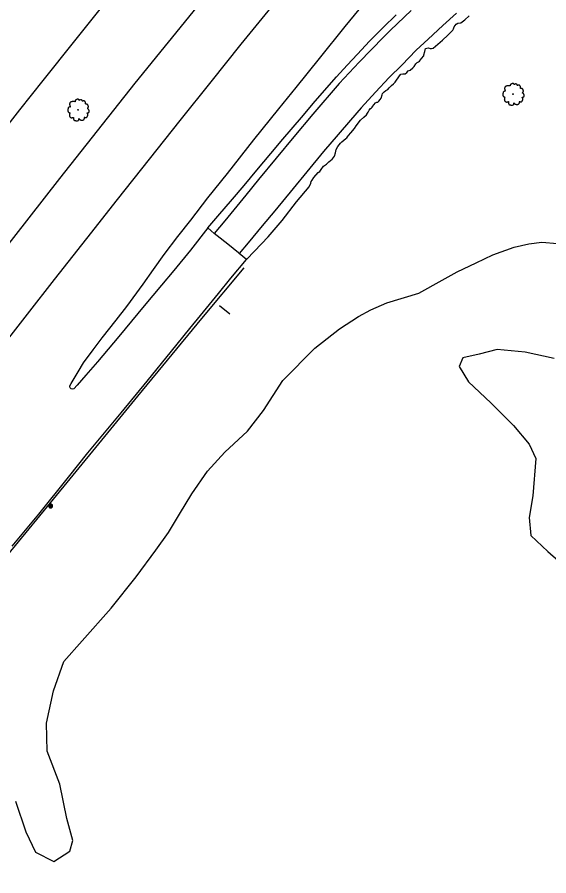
# Model space of a CAD drawing. Extents: x 2161152 to 2175754, y 602179 to 617749.
# Drawn here: x 2162771.2 to 2163039.1, y 604514.4 to 604947 of the extents above; entities that cross this region are included whole.
import ezdxf

# ---------------------------------------------------------------- set-up
doc = ezdxf.new("R2010")
doc.units = 0
for name, color, linetype in [('RD_EX_BldgApp_Post', 7, 'Continuous'), ('RD_EX_BldgApp_Sign', 7, 'Continuous'), ('RD_EX_Fence_Other', 7, 'Continuous'), ('RD_EX_GuardRail', 7, 'Continuous'), ('RD_EX_Parking_Asphalt', 7, 'Continuous'), ('RD_EX_Parking_Conc', 7, 'Continuous'), ('RD_EX_Road', 7, 'Continuous'), ('RD_EX_VEG', 7, 'Continuous')]:
    doc.layers.add(name, color=color, linetype=linetype)

msp = doc.modelspace()

# ---------------------------------------------------------------- linework, layer by layer
at = {"layer": 'RD_EX_BldgApp_Post'}
for p, q in [((2162788.68, 604700.2), (2162787.55, 604701.34)), ((2162787.55, 604700.2), (2162788.68, 604701.34))]:
    msp.add_line(p, q, dxfattribs=at)
for points in [[(2162789.12, 604700.77), (2162789.11, 604700.92), (2162789.07, 604701.09), (2162788.99, 604701.25), (2162788.89, 604701.4), (2162788.75, 604701.54), (2162788.59, 604701.65), (2162788.41, 604701.73), (2162788.22, 604701.77), (2162788.03, 604701.77), (2162787.86, 604701.74), (2162787.7, 604701.68), (2162787.57, 604701.61), (2162787.44, 604701.51), (2162787.33, 604701.39), (2162787.23, 604701.24), (2162787.16, 604701.06), (2162787.12, 604700.87), (2162787.12, 604700.67), (2162787.16, 604700.48), (2162787.23, 604700.3), (2162787.33, 604700.15), (2162787.44, 604700.02), (2162787.57, 604699.93), (2162787.7, 604699.85), (2162787.86, 604699.8), (2162788.03, 604699.77), (2162788.22, 604699.77), (2162788.41, 604699.81), (2162788.59, 604699.88), (2162788.75, 604699.99), (2162788.89, 604700.13), (2162788.99, 604700.29), (2162789.07, 604700.45), (2162789.11, 604700.61), (2162789.12, 604700.77)], [(2162788.92, 604700.77), (2162788.91, 604700.89), (2162788.88, 604701.02), (2162788.82, 604701.15), (2162788.73, 604701.28), (2162788.62, 604701.39), (2162788.49, 604701.48), (2162788.35, 604701.54), (2162788.2, 604701.57), (2162788.05, 604701.57), (2162787.91, 604701.54), (2162787.79, 604701.5), (2162787.68, 604701.44), (2162787.58, 604701.36), (2162787.49, 604701.26), (2162787.41, 604701.14), (2162787.35, 604701), (2162787.32, 604700.85), (2162787.32, 604700.69), (2162787.35, 604700.54), (2162787.41, 604700.39), (2162787.49, 604700.27), (2162787.58, 604700.17), (2162787.68, 604700.09), (2162787.79, 604700.04), (2162787.91, 604699.99), (2162788.05, 604699.97), (2162788.2, 604699.97), (2162788.35, 604700), (2162788.49, 604700.06), (2162788.62, 604700.15), (2162788.73, 604700.26), (2162788.82, 604700.38), (2162788.88, 604700.51), (2162788.91, 604700.64), (2162788.92, 604700.77)]]:
    msp.add_lwpolyline(points, dxfattribs=at)
at = {"layer": 'RD_EX_BldgApp_Sign'}
msp.add_line((2162873.21, 604801.68), (2162878.29, 604797.54), dxfattribs=at)
at = {"layer": 'RD_EX_Fence_Other'}
msp.add_lwpolyline([(2162700.13, 604748.12), (2162737.01, 604794.2), (2162761.62, 604826.11), (2162792.68, 604865.81), (2162830.61, 604913.75), (2162883.17, 604978.53)], dxfattribs=at)
at = {"layer": 'RD_EX_GuardRail'}
msp.add_lwpolyline([(2162410.86, 604221.6), (2162423.58, 604241.24), (2162436.52, 604261.5), (2162455.96, 604291.03), (2162465.32, 604305.06), (2162476.07, 604320.04), (2162487.77, 604335.61), (2162503, 604355.55), (2162518.86, 604375.27), (2162539.4, 604400.66), (2162567.97, 604435.6), (2162587.65, 604459.27), (2162616.38, 604494.1), (2162656.02, 604542.19), (2162698.03, 604593.25), (2162742.48, 604647.09), (2162786.5, 604700.51), (2162813.97, 604733.95), (2162832.09, 604756.01), (2162864.31, 604795.24), (2162885.61, 604820.67)], dxfattribs=at)
at = {"layer": 'RD_EX_Parking_Asphalt'}
for points in [[(2162867.22, 604840.9), (2162872.38, 604846.8), (2162879.76, 604855.28), (2162885.57, 604862.21), (2162891.95, 604869.91), (2162899.02, 604878.32), (2162905.03, 604885.55), (2162914.42, 604896.5), (2162921.32, 604904.65), (2162932.05, 604916.96), (2162937.55, 604922.83), (2162942.62, 604928.45), (2162948.81, 604934.89), (2162955.61, 604941.79), (2162962.18, 604948.19)], [(2162886.8, 604824.87), (2162890.84, 604829.09), (2162897.61, 604836.34), (2162904.74, 604844.65), (2162912.02, 604853.94), (2162918.33, 604861.61), (2162919.18, 604863.4), (2162919.28, 604864.17), (2162919.84, 604864.88), (2162920.77, 604866.31), (2162922.86, 604868.83), (2162923.69, 604869.27), (2162924.4, 604870.31), (2162925.57, 604871.91), (2162927, 604873.01), (2162928.32, 604874.08), (2162929.94, 604875.47), (2162930.17, 604875.68), (2162931.03, 604876.94), (2162931.55, 604878.63), (2162931.97, 604880.34), (2162932.71, 604881.86), (2162934.12, 604883.51), (2162934.8, 604884.2), (2162936.83, 604885.91), (2162937.28, 604886.16), (2162937.65, 604886.72), (2162938.18, 604887.45), (2162939.27, 604888.74), (2162941.14, 604890.98), (2162942.08, 604892.26), (2162944.18, 604895.11), (2162945.92, 604896.56), (2162947.26, 604897.88), (2162947.7, 604898.61), (2162947.98, 604899.22), (2162948.58, 604900.21), (2162949.26, 604901), (2162949.81, 604901.38), (2162950.13, 604901.66), (2162950.39, 604902.22), (2162950.93, 604902.84), (2162951.76, 604903.84), (2162952.34, 604904.16), (2162952.85, 604904.22), (2162953.4, 604904.67), (2162954.09, 604905.54), (2162954.57, 604906.29), (2162955.17, 604907.85), (2162955.34, 604908.56), (2162956.09, 604909.33), (2162956.96, 604910.06), (2162957.94, 604910.5), (2162958.68, 604911.4), (2162959.85, 604912.53), (2162960.86, 604913.4), (2162961.67, 604914.35), (2162963.83, 604917.49), (2162964.56, 604918.36), (2162965.58, 604918.45), (2162966.66, 604918.44), (2162967.55, 604919.19), (2162968.29, 604919.95), (2162969.25, 604920.39), (2162970.59, 604921.46), (2162971.15, 604922.19), (2162972.08, 604923.52), (2162972.74, 604924.24), (2162973.34, 604924.52), (2162973.93, 604924.82), (2162974.94, 604926.12), (2162976.09, 604927.47), (2162976.14, 604928.03), (2162976.67, 604929.8), (2162976.96, 604931.24), (2162977.63, 604931.41), (2162978.42, 604931.5), (2162979.25, 604931.24), (2162979.96, 604931.23), (2162980.82, 604931.4), (2162981.9, 604932.39), (2162985.56, 604935.48), (2162988.19, 604937.99), (2162990.71, 604940.49), (2162990.97, 604941.22), (2162991.41, 604942.14), (2162992.33, 604943.45), (2162993.24, 604943.96), (2162994.82, 604944.19), (2162996.74, 604945.69), (2162999, 604947.73)]]:
    msp.add_lwpolyline(points, dxfattribs=at)
at = {"layer": 'RD_EX_Parking_Conc'}
for points in [[(2162969.68, 604950.41), (2162959.39, 604940.54), (2162955.81, 604936.97), (2162943.53, 604924.37), (2162933.46, 604913.61), (2162920.1, 604898.11), (2162910.62, 604886.73), (2162892.86, 604865.25), (2162886.47, 604857.39), (2162875.82, 604844.48), (2162870.56, 604838.05)], [(2162992.51, 604949.01), (2162985.6, 604942.9), (2162978.28, 604936.01), (2162972.3, 604930.34), (2162964.94, 604922.92), (2162958.61, 604916.59), (2162951.74, 604909.18), (2162944.55, 604901.3), (2162939.09, 604895.2), (2162932.89, 604887.94), (2162925.64, 604879.27), (2162917.17, 604869.17), (2162910.29, 604860.78), (2162900.99, 604849.41), (2162894.64, 604841.96), (2162887.56, 604833.34), (2162883.11, 604827.94)]]:
    msp.add_lwpolyline(points, dxfattribs=at)
at = {"layer": 'RD_EX_Road'}
for points in [[(2162902.05, 604955.72), (2162883.93, 604933.41), (2162868.8, 604914.52), (2162853.18, 604895.02), (2162837.72, 604875.55), (2162821.59, 604855.15), (2162806.09, 604835.44), (2162789.82, 604814.9), (2162776.25, 604797.31), (2162766.81, 604785.26)], [(2162768.79, 604680.58), (2162782.23, 604696.69), (2162797.08, 604715.25), (2162806.8, 604727.45), (2162812.8, 604734.64), (2162823.66, 604747.74), (2162836.74, 604763.67), (2162848.92, 604778.81), (2162858.22, 604790.22), (2162863.55, 604796.79), (2162872.66, 604807.81), (2162878.96, 604815.46), (2162886.8, 604824.87), (2162883.11, 604827.94), (2162882.69, 604828.29), (2162877.29, 604832.64), (2162871.99, 604836.88), (2162870.56, 604838.05), (2162869, 604839.34), (2162867.22, 604840.9), (2162858.52, 604829.61), (2162850.09, 604819.41), (2162843.94, 604811.93), (2162835.19, 604801.59), (2162822.4, 604786.07), (2162811.69, 604773.3), (2162805.89, 604766.67), (2162801.53, 604761.57), (2162799.75, 604759.78), (2162799.06, 604759.57), (2162798.37, 604759.75), (2162797.86, 604760.26), (2162797.7, 604760.96), (2162797.78, 604761.36), (2162798.52, 604762.49), (2162801.94, 604768.35), (2162804.7, 604772.79), (2162809.53, 604779.41), (2162814.07, 604785.4), (2162821.07, 604794.34), (2162826.42, 604801.23), (2162834.72, 604812.58), (2162839.87, 604819.92), (2162845.26, 604827.38), (2162852.19, 604836.47), (2162858.8, 604844.83), (2162867.27, 604855.99), (2162877.16, 604868.28), (2162890.45, 604885.23), (2162903.06, 604900.85), (2162911.81, 604911.53), (2162923.53, 604926.13), (2162936.48, 604942.3), (2162945.86, 604953.82)], [(2162761.13, 604885.86), (2162772.62, 604900.31), (2162784.34, 604915.13), (2162800.27, 604935.02), (2162814.42, 604952.67)]]:
    msp.add_lwpolyline(points, dxfattribs=at)
at = {"layer": 'RD_EX_VEG'}
for points in [[(2162770.37, 604552.1), (2162775.57, 604536.53), (2162780.45, 604526.34), (2162789.73, 604521.68), (2162797.76, 604526.83), (2162799.3, 604532.25), (2162796.18, 604543.23), (2162792.69, 604560.61), (2162786.31, 604577.27), (2162786.01, 604591.34), (2162789.58, 604607.55), (2162794.75, 604622.34), (2162803.94, 604632.86), (2162818.6, 604649.33), (2162831.16, 604665.07), (2162841.17, 604678.48), (2162847.46, 604687.38), (2162852.94, 604696.64), (2162859.29, 604706.89), (2162867.19, 604718.29), (2162875.93, 604727.85), (2162887.32, 604738.42), (2162895.35, 604748.89), (2162905.08, 604763.91), (2162921.15, 604780.19), (2162933.64, 604790.06), (2162943.24, 604796.22), (2162949.36, 604799.54), (2162957.45, 604803.15), (2162973.61, 604808), (2162985.33, 604814.44), (2162992.93, 604818.64), (2163002.5, 604823.2), (2163010.9, 604827.26), (2163021.64, 604831.21), (2163029.04, 604832.82), (2163035.46, 604833.72), (2163051.32, 604832.33)], [(2163041.75, 604775.02), (2163027.22, 604778.26), (2163013.08, 604779.56), (2163004.04, 604777.22), (2162995.75, 604775.36), (2162993.97, 604771.06), (2162998.62, 604763.3), (2163009.89, 604752.75), (2163021.34, 604741.22), (2163029.11, 604731.91), (2163032.49, 604724.61), (2163031.02, 604705.87), (2163029.18, 604694.89), (2163029.98, 604685.96), (2163038.52, 604677.9), (2163047.56, 604669.87)]]:
    msp.add_lwpolyline(points, dxfattribs=at)
for centre, radius in [((2163021.03, 604908.23), 0.188), ((2163021.02, 604908.22), 0.000075), ((2162801.91, 604900.33), 0.188), ((2162801.9, 604900.31), 0.000075)]:
    msp.add_circle(centre, radius, dxfattribs=at)
for points in [[(2163021.13, 604913.61), (2163020.91, 604913.63), (2163020.66, 604913.55), (2163020.48, 604913.48), (2163020.31, 604913.42), (2163020.14, 604913.35), (2163019.91, 604913.21), (2163019.75, 604913.06), (2163019.65, 604912.88), (2163019.61, 604912.71), (2163019.58, 604912.5), (2163019.58, 604912.37), (2163019.48, 604912.35), (2163019.37, 604912.37), (2163019.18, 604912.43), (2163019, 604912.43), (2163018.81, 604912.43), (2163018.55, 604912.41), (2163018.28, 604912.41), (2163018.08, 604912.37), (2163017.83, 604912.33), (2163017.55, 604912.24), (2163017.29, 604912.15), (2163017.07, 604911.96), (2163016.88, 604911.6), (2163016.78, 604911.34), (2163016.67, 604911.15), (2163016.78, 604910.82), (2163016.92, 604910.55), (2163016.93, 604910.4), (2163016.99, 604910.08), (2163017.07, 604909.92), (2163017.16, 604909.77), (2163017.1, 604909.75), (2163016.82, 604909.71), (2163016.6, 604909.63), (2163016.28, 604909.47), (2163016.11, 604909.3), (2163016.03, 604909.05), (2163016.02, 604908.79), (2163015.94, 604908.64), (2163015.88, 604908.44), (2163015.87, 604908.38), (2163015.83, 604908.14), (2163015.9, 604907.8), (2163015.92, 604907.54), (2163016.02, 604907.37), (2163016.13, 604907.24), (2163016.26, 604907.05), (2163016.56, 604906.88), (2163016.8, 604906.8), (2163016.95, 604906.79), (2163016.82, 604906.41), (2163016.78, 604906.15), (2163016.69, 604905.85), (2163016.69, 604905.79), (2163016.65, 604905.44), (2163016.77, 604905.19), (2163016.82, 604904.91), (2163016.95, 604904.74), (2163017.16, 604904.52), (2163017.4, 604904.35), (2163017.78, 604904.26), (2163018.08, 604904.27), (2163018.51, 604904.41), (2163018.7, 604904.46), (2163018.68, 604904.33), (2163018.7, 604904.05), (2163018.7, 604903.73), (2163018.81, 604903.49), (2163018.88, 604903.28), (2163019, 604903.09), (2163019.24, 604902.93), (2163019.54, 604902.87), (2163019.86, 604902.76), (2163020.19, 604902.7), (2163020.57, 604902.68), (2163021.02, 604902.79), (2163021.23, 604902.89), (2163021.3, 604903.02), (2163021.45, 604903.3), (2163021.41, 604903.47), (2163021.43, 604903.92), (2163021.51, 604903.79), (2163021.64, 604903.52), (2163022.01, 604903.3), (2163022.31, 604903.17), (2163022.67, 604903.06), (2163022.89, 604903), (2163023.25, 604903.06), (2163023.53, 604903.11), (2163023.81, 604903.21), (2163024.04, 604903.41), (2163024.17, 604903.62), (2163024.21, 604903.82), (2163024.26, 604904.11), (2163024.3, 604904.24)], [(2163024.3, 604904.24), (2163024.24, 604904.37), (2163024.21, 604904.56), (2163024.26, 604904.54), (2163024.39, 604904.5), (2163024.6, 604904.41), (2163024.77, 604904.35), (2163025.01, 604904.37), (2163025.22, 604904.44), (2163025.56, 604904.65), (2163025.76, 604905.01), (2163025.97, 604905.31), (2163026.02, 604905.55), (2163025.99, 604905.72), (2163025.97, 604906.09), (2163025.82, 604906.28), (2163025.78, 604906.37), (2163025.71, 604906.67), (2163025.76, 604906.71), (2163025.97, 604906.75), (2163026.25, 604906.84), (2163026.45, 604906.94), (2163026.62, 604907.07), (2163026.68, 604907.24), (2163026.66, 604907.54), (2163026.7, 604907.84), (2163026.64, 604907.95), (2163026.57, 604908.06), (2163026.51, 604908.21), (2163026.4, 604908.32), (2163026.32, 604908.44), (2163026.25, 604908.51), (2163026.15, 604908.62), (2163026.02, 604908.72), (2163025.91, 604908.75), (2163025.87, 604908.87), (2163025.99, 604909.02), (2163026.02, 604909.09), (2163026.04, 604909.26), (2163026.21, 604909.52), (2163026.25, 604909.82), (2163026.21, 604910.14), (2163026.17, 604910.35), (2163026.06, 604910.55), (2163025.91, 604910.74), (2163025.82, 604910.87), (2163025.69, 604910.97), (2163025.44, 604911.06), (2163025.26, 604911.1), (2163024.99, 604911.1), (2163024.84, 604911.13), (2163024.86, 604911.17), (2163024.86, 604911.28), (2163024.86, 604911.49), (2163024.81, 604911.83), (2163024.69, 604912.2), (2163024.69, 604912.22), (2163024.62, 604912.41), (2163024.45, 604912.56), (2163024.32, 604912.63), (2163024.17, 604912.73), (2163023.98, 604912.75), (2163023.76, 604912.75), (2163023.55, 604912.71), (2163023.4, 604912.63), (2163023.27, 604912.54), (2163023.21, 604912.65), (2163023.14, 604912.88), (2163023.1, 604912.99), (2163022.99, 604913.12), (2163022.82, 604913.27), (2163022.48, 604913.36), (2163022.01, 604913.31), (2163021.79, 604913.16), (2163021.68, 604913.03), (2163021.64, 604913.12), (2163021.49, 604913.27), (2163021.41, 604913.4), (2163021.28, 604913.5), (2163021.17, 604913.57), (2163021.09, 604913.61)], [(2162802.01, 604905.7), (2162801.79, 604905.72), (2162801.54, 604905.64), (2162801.35, 604905.57), (2162801.19, 604905.51), (2162801.02, 604905.44), (2162800.79, 604905.31), (2162800.62, 604905.16), (2162800.53, 604904.97), (2162800.49, 604904.8), (2162800.45, 604904.59), (2162800.45, 604904.46), (2162800.36, 604904.44), (2162800.25, 604904.46), (2162800.06, 604904.52), (2162799.87, 604904.52), (2162799.69, 604904.52), (2162799.42, 604904.5), (2162799.16, 604904.5), (2162798.96, 604904.46), (2162798.71, 604904.43), (2162798.43, 604904.33), (2162798.17, 604904.24), (2162797.94, 604904.05), (2162797.76, 604903.7), (2162797.66, 604903.43), (2162797.55, 604903.25), (2162797.66, 604902.91), (2162797.79, 604902.65), (2162797.81, 604902.5), (2162797.87, 604902.18), (2162797.94, 604902.01), (2162798.04, 604901.86), (2162797.98, 604901.84), (2162797.7, 604901.8), (2162797.48, 604901.73), (2162797.16, 604901.56), (2162796.99, 604901.39), (2162796.91, 604901.15), (2162796.89, 604900.88), (2162796.82, 604900.73), (2162796.76, 604900.53), (2162796.74, 604900.47), (2162796.71, 604900.23), (2162796.78, 604899.89), (2162796.8, 604899.63), (2162796.89, 604899.46), (2162797.01, 604899.33), (2162797.14, 604899.14), (2162797.44, 604898.97), (2162797.68, 604898.9), (2162797.83, 604898.88), (2162797.7, 604898.5), (2162797.66, 604898.24), (2162797.57, 604897.94), (2162797.57, 604897.89), (2162797.53, 604897.53), (2162797.64, 604897.29), (2162797.7, 604897), (2162797.83, 604896.84), (2162798.04, 604896.61), (2162798.28, 604896.44), (2162798.66, 604896.35), (2162798.96, 604896.37), (2162799.39, 604896.5), (2162799.57, 604896.55), (2162799.56, 604896.42), (2162799.57, 604896.14), (2162799.57, 604895.82), (2162799.69, 604895.58), (2162799.76, 604895.37), (2162799.87, 604895.19), (2162800.12, 604895.02), (2162800.42, 604894.96), (2162800.74, 604894.85), (2162801.07, 604894.79), (2162801.45, 604894.77), (2162801.9, 604894.89), (2162802.1, 604894.98), (2162802.18, 604895.11), (2162802.33, 604895.39), (2162802.29, 604895.56), (2162802.31, 604896.01), (2162802.39, 604895.88), (2162802.52, 604895.62), (2162802.89, 604895.39), (2162803.19, 604895.26), (2162803.55, 604895.15), (2162803.77, 604895.09), (2162804.13, 604895.15), (2162804.41, 604895.21), (2162804.69, 604895.3), (2162804.92, 604895.5), (2162805.05, 604895.71), (2162805.08, 604895.92), (2162805.14, 604896.2), (2162805.18, 604896.33)], [(2162805.18, 604896.33), (2162805.12, 604896.46), (2162805.08, 604896.65), (2162805.14, 604896.63), (2162805.27, 604896.59), (2162805.48, 604896.5), (2162805.65, 604896.44), (2162805.89, 604896.46), (2162806.1, 604896.54), (2162806.43, 604896.74), (2162806.64, 604897.1), (2162806.85, 604897.4), (2162806.9, 604897.64), (2162806.86, 604897.81), (2162806.85, 604898.19), (2162806.7, 604898.37), (2162806.66, 604898.47), (2162806.58, 604898.77), (2162806.64, 604898.8), (2162806.85, 604898.84), (2162807.13, 604898.93), (2162807.33, 604899.03), (2162807.5, 604899.16), (2162807.56, 604899.33), (2162807.54, 604899.63), (2162807.58, 604899.93), (2162807.52, 604900.04), (2162807.45, 604900.15), (2162807.39, 604900.3), (2162807.28, 604900.42), (2162807.2, 604900.53), (2162807.13, 604900.6), (2162807.03, 604900.72), (2162806.9, 604900.81), (2162806.79, 604900.85), (2162806.75, 604900.96), (2162806.86, 604901.11), (2162806.9, 604901.18), (2162806.92, 604901.35), (2162807.09, 604901.61), (2162807.13, 604901.91), (2162807.09, 604902.23), (2162807.05, 604902.44), (2162806.94, 604902.65), (2162806.79, 604902.83), (2162806.7, 604902.96), (2162806.56, 604903.06), (2162806.32, 604903.15), (2162806.13, 604903.19), (2162805.87, 604903.19), (2162805.72, 604903.23), (2162805.74, 604903.26), (2162805.74, 604903.38), (2162805.74, 604903.58), (2162805.68, 604903.92), (2162805.57, 604904.29), (2162805.57, 604904.31), (2162805.5, 604904.5), (2162805.33, 604904.65), (2162805.2, 604904.73), (2162805.05, 604904.82), (2162804.86, 604904.84), (2162804.63, 604904.84), (2162804.43, 604904.8), (2162804.28, 604904.73), (2162804.15, 604904.63), (2162804.09, 604904.74), (2162804.02, 604904.97), (2162803.98, 604905.08), (2162803.87, 604905.21), (2162803.7, 604905.36), (2162803.36, 604905.46), (2162802.89, 604905.4), (2162802.67, 604905.25), (2162802.55, 604905.12), (2162802.52, 604905.21), (2162802.37, 604905.36), (2162802.29, 604905.49), (2162802.16, 604905.59), (2162802.05, 604905.66), (2162801.97, 604905.7)]]:
    msp.add_spline(points, degree=3, dxfattribs=at)

doc.saveas('drawing.dxf')
